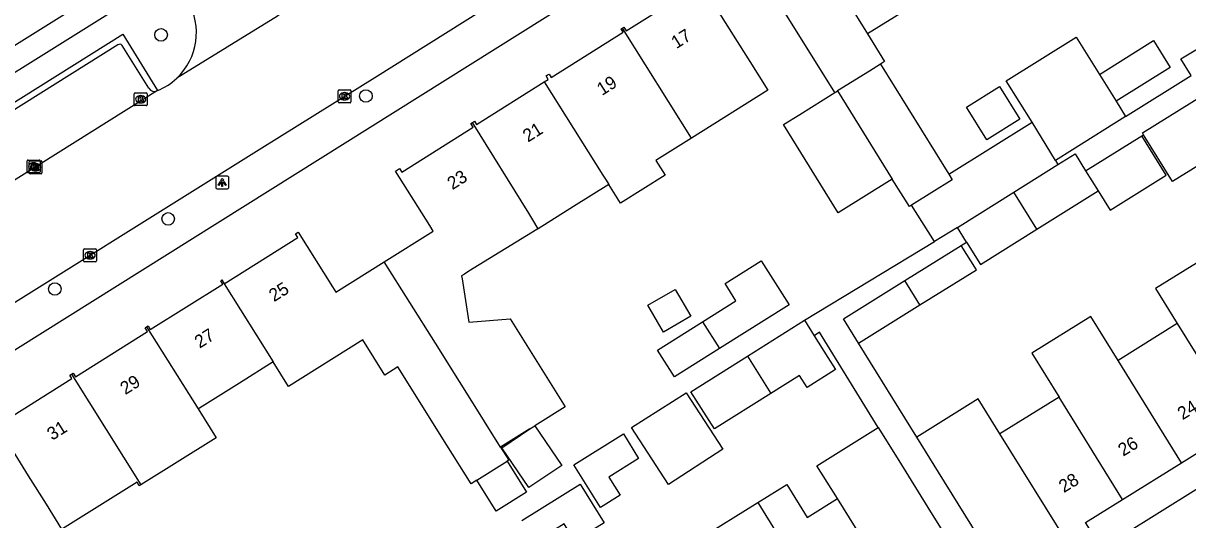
# Model space of a CAD drawing. Extents: x 159280 to 160375, y 384531 to 385872.
# Drawn here: x 159744.6 to 159834.9, y 385391.6 to 385430.1 of the extents above; entities that cross this region are included whole.
import ezdxf

# ---------------------------------------------------------------- set-up
doc = ezdxf.new("R2010")
doc.units = 0
for name, color, linetype in [('IMGEO_Boom', 7, 'Continuous'), ('IMGEO_Kolk', 7, 'Continuous'), ('IMGEO_Lichtpunt', 7, 'Continuous'), ('IMGEO_Pand', 7, 'Continuous'), ('IMGEO_Pand_nummerreeks', 7, 'Continuous'), ('IMGEO_Rijbaan_lokaal_open', 7, 'Continuous'), ('IMGEO_Voetpad_open', 7, 'Continuous')]:
    doc.layers.add(name, color=color, linetype=linetype)

msp = doc.modelspace()

# ---------------------------------------------------------------- linework, layer by layer
at = {"layer": 'IMGEO_Boom'}
for centre in [(159755.281, 385429.178), (159771.161, 385424.438), (159755.829, 385414.915), (159747.039, 385409.481)]:
    msp.add_circle(centre, 0.489, dxfattribs=at)
at = {"layer": 'IMGEO_Kolk'}
for p, q in [((159753.196, 385423.764), (159753.196, 385424.616)), ((159753.271, 385424.69), (159754.123, 385424.69)), ((159753.684, 385424.47), (159753.709, 385424.47)), ((159754.197, 385424.616), (159754.197, 385423.764)), ((159769.005, 385423.993), (159769.005, 385424.845)), ((159769.08, 385424.919), (159769.932, 385424.919)), ((159769.493, 385424.699), (159769.518, 385424.699)), ((159770.006, 385424.845), (159770.006, 385423.993)), ((159754.123, 385423.69), (159753.271, 385423.69)), ((159753.707, 385423.91), (159753.682, 385423.91)), ((159769.932, 385423.919), (159769.08, 385423.919)), ((159769.516, 385424.139), (159769.491, 385424.139)), ((159744.904, 385418.551), (159744.904, 385419.403)), ((159744.979, 385419.477), (159745.831, 385419.477)), ((159745.039, 385418.49), (159745.039, 385419.342)), ((159745.114, 385419.416), (159745.966, 385419.416)), ((159745.392, 385419.257), (159745.417, 385419.257)), ((159745.527, 385419.196), (159745.552, 385419.196)), ((159745.905, 385419.403), (159745.905, 385418.551)), ((159746.04, 385419.342), (159746.04, 385418.49)), ((159745.831, 385418.477), (159744.979, 385418.477)), ((159745.966, 385418.416), (159745.114, 385418.416)), ((159745.415, 385418.697), (159745.39, 385418.697)), ((159745.55, 385418.636), (159745.525, 385418.636)), ((159749.347, 385412.594), (159750.199, 385412.594)), ((159749.272, 385411.668), (159749.272, 385412.52)), ((159749.783, 385411.814), (159749.758, 385411.814)), ((159749.76, 385412.374), (159749.785, 385412.374)), ((159750.273, 385412.52), (159750.273, 385411.668)), ((159750.199, 385411.594), (159749.347, 385411.594))]:
    msp.add_line(p, q, dxfattribs=at)
for points in [[(159753.196, 385423.764), (159753.196, 385424.616)], [(159753.271, 385424.69), (159754.123, 385424.69)], [(159753.517, 385424.39), (159753.64, 385424.39), (159753.64, 385424.239), (159753.77, 385424.39), (159753.934, 385424.39), (159753.788, 385424.239), (159753.941, 385423.99), (159753.789, 385423.99), (159753.704, 385424.154), (159753.64, 385424.087), (159753.64, 385423.99), (159753.517, 385423.99), (159753.517, 385424.39)], [(159754.197, 385424.616), (159754.197, 385423.764)], [(159769.005, 385423.993), (159769.005, 385424.845)], [(159769.08, 385424.919), (159769.932, 385424.919)], [(159769.326, 385424.619), (159769.449, 385424.619), (159769.449, 385424.468), (159769.579, 385424.619), (159769.743, 385424.619), (159769.597, 385424.468), (159769.75, 385424.219), (159769.598, 385424.219), (159769.513, 385424.383), (159769.449, 385424.316), (159769.449, 385424.219), (159769.326, 385424.219), (159769.326, 385424.619)], [(159770.006, 385424.845), (159770.006, 385423.993)], [(159754.123, 385423.69), (159753.271, 385423.69)], [(159769.932, 385423.919), (159769.08, 385423.919)], [(159744.904, 385418.551), (159744.904, 385419.403)], [(159744.979, 385419.477), (159745.831, 385419.477)], [(159745.039, 385418.49), (159745.039, 385419.342)], [(159745.114, 385419.416), (159745.966, 385419.416)], [(159745.225, 385419.177), (159745.348, 385419.177), (159745.348, 385419.026), (159745.478, 385419.177), (159745.642, 385419.177), (159745.496, 385419.026), (159745.649, 385418.777), (159745.497, 385418.777), (159745.412, 385418.941), (159745.348, 385418.874), (159745.348, 385418.777), (159745.225, 385418.777), (159745.225, 385419.177)], [(159745.36, 385419.116), (159745.483, 385419.116), (159745.483, 385418.965), (159745.613, 385419.116), (159745.777, 385419.116), (159745.631, 385418.965), (159745.784, 385418.716), (159745.632, 385418.716), (159745.547, 385418.88), (159745.483, 385418.813), (159745.483, 385418.716), (159745.36, 385418.716), (159745.36, 385419.116)], [(159745.905, 385419.403), (159745.905, 385418.551)], [(159746.04, 385419.342), (159746.04, 385418.49)], [(159745.831, 385418.477), (159744.979, 385418.477)], [(159745.966, 385418.416), (159745.114, 385418.416)], [(159749.347, 385412.594), (159750.199, 385412.594)], [(159749.272, 385411.668), (159749.272, 385412.52)], [(159749.593, 385412.294), (159749.716, 385412.294), (159749.716, 385412.143), (159749.846, 385412.294), (159750.01, 385412.294), (159749.864, 385412.143), (159750.017, 385411.894), (159749.865, 385411.894), (159749.78, 385412.058), (159749.716, 385411.991), (159749.716, 385411.894), (159749.593, 385411.894), (159749.593, 385412.294)], [(159750.273, 385412.52), (159750.273, 385411.668)], [(159750.199, 385411.594), (159749.347, 385411.594)]]:
    msp.add_lwpolyline(points, dxfattribs=at)
for centre, start, end in [((159753.273, 385424.614), 91.55205, 178.44795), ((159753.273, 385424.614), 91.55205, 178.44795), ((159754.121, 385424.614), 1.55205, 88.44795), ((159754.121, 385424.614), 1.55205, 88.44795), ((159769.082, 385424.843), 91.55205, 178.44795), ((159769.082, 385424.843), 91.55205, 178.44795), ((159769.93, 385424.843), 1.55205, 88.44795), ((159769.93, 385424.843), 1.55205, 88.44795), ((159753.273, 385423.766), 181.55205, 268.44795), ((159753.273, 385423.766), 181.55205, 268.44795), ((159754.121, 385423.766), 271.55205, 358.44795), ((159754.121, 385423.766), 271.55205, 358.44795), ((159769.082, 385423.995), 181.55205, 268.44795), ((159769.082, 385423.995), 181.55205, 268.44795), ((159769.93, 385423.995), 271.55205, 358.44795), ((159769.93, 385423.995), 271.55205, 358.44795), ((159744.981, 385419.401), 91.55205, 178.44795), ((159744.981, 385419.401), 91.55205, 178.44795), ((159745.116, 385419.34), 91.55205, 178.44795), ((159745.116, 385419.34), 91.55205, 178.44795), ((159745.829, 385419.401), 1.55205, 88.44795), ((159745.829, 385419.401), 1.55205, 88.44795), ((159745.964, 385419.34), 1.55205, 88.44795), ((159745.964, 385419.34), 1.55205, 88.44795), ((159744.981, 385418.553), 181.55205, 268.44795), ((159744.981, 385418.553), 181.55205, 268.44795), ((159745.116, 385418.492), 181.55205, 268.44795), ((159745.116, 385418.492), 181.55205, 268.44795), ((159745.829, 385418.553), 271.55205, 358.44795), ((159745.829, 385418.553), 271.55205, 358.44795), ((159745.964, 385418.492), 271.55205, 358.44795), ((159745.964, 385418.492), 271.55205, 358.44795), ((159749.349, 385412.518), 91.55205, 178.44795), ((159749.349, 385412.518), 91.55205, 178.44795), ((159750.197, 385412.518), 1.55205, 88.44795), ((159750.197, 385412.518), 1.55205, 88.44795), ((159749.349, 385411.67), 181.55205, 268.44795), ((159749.349, 385411.67), 181.55205, 268.44795), ((159750.197, 385411.67), 271.55205, 358.44795), ((159750.197, 385411.67), 271.55205, 358.44795)]:
    msp.add_arc(centre, 0.0765, start, end, dxfattribs=at)
for centre, major_axis, ratio, start_param, end_param in [((159753.683, 385424.19), (-0.387, 0.002), 0.722429, 4.712389, 7.853982), ((159753.708, 385424.19), (-0.39, 0.002), 0.717154, 1.570796, 4.712389), ((159769.492, 385424.419), (-0.387, 0.002), 0.722429, 4.712389, 7.853982), ((159769.517, 385424.419), (-0.39, 0.002), 0.717154, 1.570796, 4.712389), ((159745.391, 385418.977), (-0.387, 0.002), 0.722429, 4.712389, 7.853982), ((159745.526, 385418.916), (-0.387, 0.002), 0.722429, 4.712389, 7.853982), ((159745.416, 385418.977), (-0.39, 0.002), 0.717154, 1.570796, 4.712389), ((159745.551, 385418.916), (-0.39, 0.002), 0.717154, 1.570796, 4.712389), ((159749.759, 385412.094), (-0.387, 0.002), 0.722429, 4.712389, 7.853982), ((159749.784, 385412.094), (-0.39, 0.002), 0.717154, 1.570796, 4.712389)]:
    msp.add_ellipse(centre, major_axis=major_axis, ratio=ratio, start_param=start_param, end_param=end_param, dxfattribs=at)
at = {"layer": 'IMGEO_Lichtpunt'}
for p, q in [((159759.524, 385418.137), (159759.524, 385417.33)), ((159759.524, 385418.137), (159759.524, 385417.33)), ((159760.426, 385418.232), (159759.618, 385418.232)), ((159760.426, 385418.232), (159759.618, 385418.232)), ((159760.52, 385417.33), (159760.52, 385418.137)), ((159760.52, 385417.33), (159760.52, 385418.137)), ((159759.618, 385417.236), (159760.426, 385417.236)), ((159759.618, 385417.236), (159760.426, 385417.236))]:
    msp.add_line(p, q, dxfattribs=at)
for points in [[(159759.898, 385417.801), (159759.937, 385417.773), (159759.749, 385417.511), (159759.711, 385417.538), (159759.898, 385417.801)], [(159760, 385417.753), (159760.047, 385417.753), (159760.047, 385417.431), (159760, 385417.431), (159760, 385417.753)], [(159760.11, 385417.773), (159760.148, 385417.8), (159760.335, 385417.538), (159760.296, 385417.51), (159760.11, 385417.773)]]:
    msp.add_lwpolyline(points, dxfattribs=at)
msp.add_circle((159760.023, 385417.935), 0.0994, dxfattribs=at)
for centre, start, end in [((159759.618, 385418.137), 90, 180), ((159759.618, 385418.137), 90, 180), ((159760.426, 385418.137), 0, 90), ((159760.426, 385418.137), 0, 90), ((159759.618, 385417.33), 180, 270), ((159759.618, 385417.33), 180, 270), ((159760.426, 385417.33), 270, 0), ((159760.426, 385417.33), 270, 360)]:
    msp.add_arc(centre, 0.0946, start, end, dxfattribs=at)
at = {"layer": 'IMGEO_Pand'}
for points in [[(159807.526, 385424.699), (159802.286, 385433.123), (159805.828, 385435.326), (159806.154, 385435.53)], [(159806.154, 385435.53), (159807.163, 385433.908), (159808.486, 385431.781), (159810.057, 385429.255)], [(159791.058, 385429.706), (159791.16, 385429.77), (159791.338, 385429.487), (159796.999, 385433.045), (159796.846, 385433.287), (159796.997, 385433.382), (159799.657, 385429.149), (159800.94, 385427.108), (159802.332, 385424.893), (159796.417, 385421.175)], [(159816.005, 385432.955), (159810.057, 385429.255)], [(159784.991, 385425.532), (159785.305, 385425.729), (159785.138, 385425.994), (159785.255, 385426.067), (159785.372, 385426.141), (159785.536, 385425.879), (159791.116, 385429.386), (159790.955, 385429.641), (159791.058, 385429.706)], [(159796.417, 385421.175), (159791.058, 385429.706)], [(159810.057, 385429.255), (159811.394, 385427.106), (159811.068, 385426.902)], [(159822.843, 385422.408), (159820.833, 385425.623), (159826.244, 385429.005), (159828.052, 385426.112)], [(159828.052, 385426.112), (159832.244, 385428.732), (159833.543, 385426.654), (159829.351, 385424.034)], [(159811.068, 385426.902), (159810.214, 385426.372), (159807.743, 385424.835)], [(159811.068, 385426.902), (159816.368, 385418.381)], [(159828.052, 385426.112), (159829.351, 385424.034)], [(159779.444, 385422.394), (159779.574, 385422.476), (159779.731, 385422.226), (159784.991, 385425.532)], [(159784.991, 385425.532), (159789.552, 385418.306), (159789.795, 385417.921), (159790.004, 385417.589)], [(159811.992, 385418.004), (159807.796, 385415.394), (159803.548, 385422.225), (159804.821, 385423.017), (159807.526, 385424.699)], [(159807.526, 385424.699), (159807.633, 385424.766), (159807.743, 385424.835)], [(159807.743, 385424.835), (159811.992, 385418.004)], [(159817.753, 385423.572), (159820.315, 385425.173), (159821.894, 385422.648), (159819.332, 385421.047), (159817.753, 385423.572)], [(159831.47, 385421.436), (159831.385, 385421.572), (159836.18, 385424.558), (159838.527, 385420.788)], [(159829.351, 385424.034), (159830.09, 385422.852)], [(159830.09, 385422.852), (159825.964, 385420.273), (159824.642, 385419.447)], [(159772.592, 385411.585), (159776.391, 385413.966), (159776.125, 385414.389), (159773.464, 385418.622), (159773.769, 385418.813), (159773.942, 385418.537), (159779.493, 385422.026), (159779.314, 385422.312), (159779.444, 385422.394)], [(159784.533, 385414.136), (159784.112, 385414.828), (159783.79, 385415.356), (159779.444, 385422.394)], [(159816.368, 385418.381), (159822.843, 385422.408)], [(159824.642, 385419.447), (159822.843, 385422.408)], [(159796.417, 385421.175), (159796.008, 385420.918), (159793.74, 385419.492), (159793.655, 385419.438), (159794.365, 385418.314), (159790.92, 385416.139), (159790.004, 385417.589)], [(159826.985, 385418.64), (159831.34, 385421.355)], [(159827.96, 385417.076), (159828.881, 385415.599), (159833.236, 385418.313), (159831.34, 385421.355)], [(159838.527, 385420.788), (159833.732, 385417.802), (159831.47, 385421.436)], [(159824.842, 385419.117), (159826.171, 385419.946), (159826.985, 385418.64)], [(159821.412, 385416.979), (159824.842, 385419.117)], [(159824.642, 385419.447), (159824.842, 385419.117)], [(159813.492, 385415.968), (159813.324, 385415.862), (159811.992, 385418.004)], [(159816.368, 385418.381), (159816.636, 385417.95), (159813.492, 385415.968)], [(159826.985, 385418.64), (159827.96, 385417.076)], [(159790.004, 385417.589), (159787.276, 385415.867), (159784.533, 385414.136)], [(159823.196, 385414.106), (159827.96, 385417.076)], [(159817.046, 385414.256), (159821.412, 385416.979)], [(159823.196, 385414.106), (159821.412, 385416.979)], [(159815.27, 385413.149), (159813.492, 385415.968)], [(159760.174, 385409.892), (159765.883, 385413.47), (159765.702, 385413.758), (159765.908, 385413.887), (159768.563, 385409.651), (159768.829, 385409.227), (159772.592, 385411.585)], [(159784.533, 385414.136), (159784.412, 385414.098), (159779.159, 385410.856), (159778.804, 385410.637), (159778.584, 385410.501), (159778.628, 385410.275), (159779.15, 385406.902), (159782.354, 385407.158), (159786.621, 385400.354), (159784.278, 385398.885)], [(159817.046, 385414.256), (159815.27, 385413.149)], [(159817.754, 385413.121), (159817.046, 385414.256)], [(159817.754, 385413.121), (159818.835, 385411.387), (159823.196, 385414.106)], [(159812.96, 385410.131), (159817.336, 385412.86)], [(159814.131, 385408.247), (159818.51, 385410.977), (159817.336, 385412.86)], [(159797.275, 385406.938), (159799.865, 385408.565), (159799.022, 385409.907), (159801.828, 385411.67), (159803.979, 385408.247), (159798.583, 385404.856)], [(159838.677, 385409.655), (159836.998, 385412.359), (159832.41, 385409.51), (159834.091, 385406.803)], [(159781.609, 385397.212), (159780.359, 385399.204), (159780.282, 385399.327), (159776.552, 385405.273), (159772.592, 385411.585)], [(159754.157, 385406.549), (159754.266, 385406.617), (159754.444, 385406.334), (159760.074, 385409.862), (159759.909, 385410.125), (159759.995, 385410.178), (159760.174, 385409.892)], [(159760.174, 385409.892), (159763.978, 385403.829)], [(159809.372, 385405.28), (159808.203, 385407.165), (159812.96, 385410.131)], [(159814.131, 385408.247), (159812.96, 385410.131)], [(159795.138, 385409.453), (159796.36, 385407.364), (159794.257, 385406.133), (159793.034, 385408.221), (159795.138, 385409.453)], [(159809.372, 385405.28), (159814.131, 385408.247)], [(159829.504, 385403.949), (159827.394, 385407.347), (159822.812, 385404.497), (159824.921, 385401.099)], [(159748.328, 385402.889), (159748.452, 385402.967), (159748.635, 385402.674), (159754.236, 385406.184), (159754.05, 385406.481), (159754.157, 385406.549)], [(159754.157, 385406.549), (159758.153, 385400.18)], [(159798.583, 385404.856), (159795.09, 385402.662), (159793.782, 385404.743), (159797.275, 385406.938)], [(159797.275, 385406.938), (159798.583, 385404.856)], [(159800.754, 385404.269), (159805.187, 385407.054)], [(159805.187, 385407.054), (159805.936, 385405.862)], [(159834.091, 385406.803), (159829.504, 385403.949)], [(159834.091, 385406.803), (159839.017, 385398.87)], [(159779.77, 385394.655), (159779.318, 385394.372), (159777.436, 385397.371), (159773.63, 385403.44), (159772.632, 385402.813), (159770.929, 385405.532), (159765.161, 385401.918), (159763.978, 385403.829)], [(159805.936, 385405.862), (159807.002, 385404.165), (159807.59, 385403.229), (159805.377, 385401.838), (159804.788, 385402.775), (159802.575, 385401.384)], [(159763.978, 385403.829), (159761.364, 385402.191), (159758.252, 385400.242), (159758.153, 385400.18)], [(159802.575, 385401.384), (159798.192, 385398.631), (159796.378, 385401.52), (159800.754, 385404.269)], [(159800.754, 385404.269), (159802.575, 385401.384)], [(159834.43, 385396.017), (159829.504, 385403.949)], [(159753.71, 385394.308), (159753.583, 385394.229), (159753.414, 385394.501), (159747.842, 385391.022), (159747.593, 385390.867), (159746.379, 385392.801), (159745.006, 385394.992), (159742.351, 385399.229), (159742.611, 385399.392), (159742.814, 385399.067), (159748.369, 385402.548), (159748.204, 385402.811), (159748.328, 385402.889)], [(159748.328, 385402.889), (159753.71, 385394.308)], [(159796.016, 385401.423), (159798.839, 385397.054), (159794.628, 385394.333), (159791.774, 385398.749), (159796.016, 385401.423)], [(159820.343, 385398.252), (159818.66, 385400.966), (159813.884, 385398.003)], [(159824.921, 385401.099), (159820.343, 385398.252)], [(159829.846, 385393.166), (159824.921, 385401.099)], [(159758.153, 385400.18), (159759.555, 385397.945), (159753.71, 385394.308)], [(159783.874, 385398.632), (159781.609, 385397.212)], [(159784.278, 385398.885), (159786.348, 385395.806), (159783.791, 385394.088), (159781.713, 385397.18), (159783.874, 385398.632)], [(159783.874, 385398.632), (159784.278, 385398.885)], [(159791.137, 385398.246), (159792.316, 385396.351), (159789.998, 385394.907), (159790.88, 385393.49), (159789.349, 385392.536), (159787.287, 385395.849), (159791.137, 385398.246)], [(159807.731, 385393.231), (159806.148, 385395.78), (159810.904, 385398.736)], [(159810.904, 385398.736), (159812.487, 385396.188), (159814.757, 385392.536), (159817.397, 385388.289)], [(159825.574, 385389.835), (159820.343, 385398.252)], [(159834.43, 385396.017), (159839.017, 385398.87)], [(159781.609, 385397.212), (159782.241, 385396.205), (159782.117, 385396.127)], [(159820.184, 385387.846), (159818.153, 385391.12), (159815.57, 385395.284), (159813.884, 385398.003)], [(159782.117, 385396.127), (159783.622, 385393.728), (159781.275, 385392.256), (159779.77, 385394.655)], [(159779.77, 385394.655), (159782.117, 385396.127)], [(159829.846, 385393.166), (159834.43, 385396.017)], [(159783.247, 385391.533), (159787.786, 385394.354), (159789.638, 385391.355), (159787.353, 385389.944), (159786.537, 385391.266), (159784.3, 385389.884)], [(159801.562, 385392.929), (159803.804, 385394.323), (159805.388, 385391.774), (159807.731, 385393.231)], [(159796.987, 385390.085), (159801.562, 385392.929)], [(159801.562, 385392.929), (159803.15, 385390.383), (159808.072, 385382.492)], [(159812.644, 385385.334), (159807.731, 385393.231)], [(159825.574, 385389.835), (159827.289, 385390.897), (159826.978, 385391.382), (159829.846, 385393.166)]]:
    msp.add_lwpolyline(points, dxfattribs=at)
at = {"layer": 'IMGEO_Rijbaan_lokaal_open'}
for points in [[(159714.128, 385389.762), (159720.028, 385393.412), (159721.442, 385394.303), (159730.951, 385400.295), (159733.918, 385402.165), (159735.355, 385403.07), (159738.282, 385404.915), (159739.008, 385405.372), (159763.09, 385420.412), (159768.582, 385423.843), (159771.844, 385425.88), (159793.988, 385439.775)], [(159764.44, 385430.729), (159764.311, 385430.631), (159756.489, 385425.812)], [(159754.994, 385424.853), (159736.725, 385413.418)]]:
    msp.add_lwpolyline(points, dxfattribs=at)
for centre, radius, start, end in [((159753.168, 385429.347), 4.85, 313.20922, 30.4851), ((159753.184, 385429.32), 4.82, 292.06091, 313.29712)]:
    msp.add_arc(centre, radius, start, end, dxfattribs=at)
at = {"layer": 'IMGEO_Voetpad_open'}
for points in [[(159861.476, 385478.378), (159859.363, 385477.052), (159716.755, 385387.736)], [(159830.09, 385422.852), (159835.18, 385426.034), (159834.38, 385427.314), (159855.008, 385439.684)], [(159715.929, 385413.854), (159717.252, 385411.746), (159753.702, 385434.49)], [(159756.104, 385433.874), (159732.163, 385418.916), (159735.82, 385412.851)], [(159736.725, 385413.418), (159734.03, 385417.785), (159752.3, 385429.227), (159754.994, 385424.853)], [(159751.923, 385428.4), (159734.883, 385417.745)], [(159754.32, 385425.035), (159752.254, 385428.36)], [(159831.34, 385421.355), (159831.47, 385421.436)], [(159805.187, 385407.054), (159815.27, 385413.149)], [(159817.336, 385412.86), (159817.754, 385413.121)], [(159810.904, 385398.736), (159806.355, 385406.125), (159805.936, 385405.862)], [(159813.884, 385398.003), (159809.372, 385405.28)], [(159849.633, 385402.688), (159827.08, 385388.649), (159821.726, 385385.334), (159820.789, 385386.871)]]:
    msp.add_lwpolyline(points, dxfattribs=at)
for centre, radius, start, end in [((159752.066, 385428.198), 0.248, 40.89619, 125.32272), ((159754.76, 385425.325), 0.527, 213.41321, 296.36447)]:
    msp.add_arc(centre, radius, start, end, dxfattribs=at)

# ---------------------------------------------------------------- texts
at = {"layer": 'IMGEO_Pand_nummerreeks'}
for s, rotation, p in [('17', 32.17906, (159795.241, 385428.064)), ('19', 32.17731, (159789.477, 385424.437)), ('21', 32.17731, (159783.731, 385420.821)), ('23', 32.17731, (159777.872, 385417.134)), ('25', 31.97677, (159764.036, 385408.45)), ('27', 31.97677, (159758.269, 385404.849)), ('29', 31.97677, (159752.502, 385401.248)), ('24', 31.52061, (159834.498, 385399.297)), ('31', 31.97677, (159746.83, 385397.707)), ('26', 31.52061, (159829.894, 385396.474)), ('28', 31.52061, (159825.293, 385393.651))]:
    msp.add_text(s, height=1, rotation=rotation, dxfattribs=at).set_placement(p)

doc.saveas('drawing.dxf')
